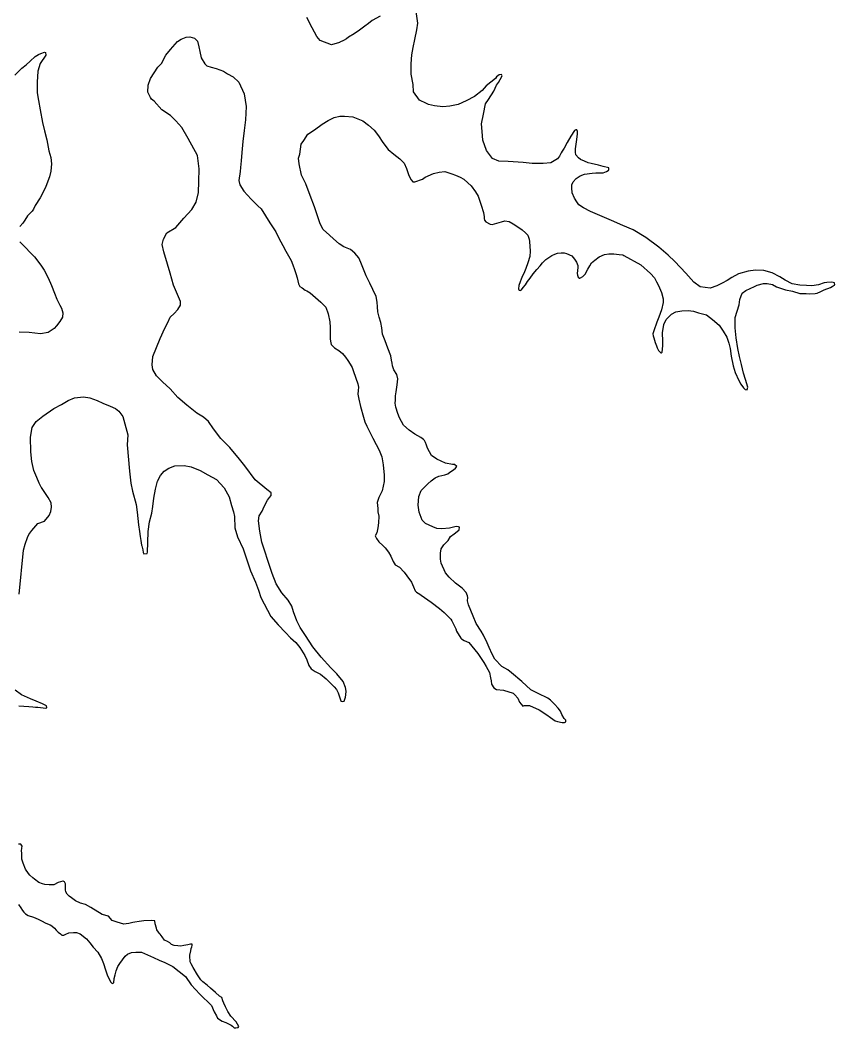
# Model space of a CAD drawing. Extents: x 31699 to 244310, y -8841 to 11474.
# Drawn here: x 146349.6 to 146653, y 1707.1 to 2082.3 of the extents above; entities that cross this region are included whole.
import ezdxf

# ---------------------------------------------------------------- set-up
doc = ezdxf.new("R2010")
doc.units = 0
doc.layers.add('R_Draft', color=7, linetype='Continuous')

msp = doc.modelspace()

# ---------------------------------------------------------------- linework, layer by layer
at = {"layer": 'R_Draft'}
for points in [[(146521.65, 2056.15), (146518.85, 2053.86), (146515.7, 2052.3), (146512.74, 2050.94), (146509.63, 2050.25), (146507.04, 2049.97), (146503.9, 2050.35), (146501.75, 2050.89), (146500.94, 2051.26), (146498.38, 2052.46), (146496.15, 2055.66), (146495.94, 2058.33), (146495.29, 2062.24), (146495.24, 2066.05), (146495.48, 2069.33), (146495.99, 2072.08), (146496.64, 2075.1), (146497.33, 2078.73), (146497.72, 2081.14), (146496.97, 2086.4)], [(146483.65, 2083.8), (146480.77, 2082.11), (146479.34, 2081.07), (146477.97, 2080.03), (146476.02, 2078.57), (146474.06, 2077.24), (146471.9, 2075.91), (146471.18, 2075.35), (146470, 2074.72), (146468.69, 2074.08), (146468.56, 2073.94), (146465.59, 2073.05), (146461.34, 2074.73), (146460.1, 2076.23), (146458.34, 2079.38), (146456.36, 2083.33)], [(146402.52, 1998.82), (146402.99, 2000.77), (146404.32, 2003.08), (146407.59, 2005.11), (146410.62, 2008.54), (146413.59, 2011.77), (146415.24, 2014.48), (146416, 2018.18), (146416.21, 2022.19), (146416.34, 2027), (146415.72, 2031.86), (146412.27, 2038.23), (146409.82, 2042.36), (146407.61, 2044.84), (146405.69, 2046.85), (146402.43, 2048.96), (146399.54, 2052.08), (146398.58, 2052.92), (146398.16, 2053.44), (146397.24, 2055.48), (146397.29, 2058.15), (146398.22, 2060.58), (146400.96, 2064.74), (146402.25, 2066.11), (146403.89, 2069.3), (146405.62, 2071.42), (146408.27, 2074.3), (146409.64, 2075.21), (146411.41, 2075.99), (146412.88, 2076.1), (146414.56, 2075.55), (146415.66, 2074.45), (146416.18, 2072.4), (146416.5, 2070.67), (146417.11, 2068.22), (146418.44, 2065.99), (146419.13, 2065.27), (146420.74, 2064.85), (146422.62, 2064.31), (146425.31, 2063.25), (146426.87, 2062.36), (146428.97, 2061.22), (146431.03, 2059.15), (146433.02, 2054.87), (146433.76, 2050.21), (146433.51, 2045.13), (146433.1, 2041.25), (146432.62, 2037.16), (146432.14, 2033.08), (146431.97, 2029.93), (146431.71, 2027.46), (146431.56, 2025.92), (146431.12, 2022.63), (146431.43, 2021.04), (146432.97, 2018.68), (146435.66, 2015.62), (146438.13, 2013.22), (146439.36, 2011.99), (146442.65, 2006.88), (146444.88, 2003.48), (146445.95, 2001.1), (146447.49, 1998.41), (146448.62, 1996.31), (146450.53, 1992.76), (146451.17, 1991.24), (146451.76, 1989.52), (146452.27, 1988), (146452.78, 1986.35), (146453.02, 1985.22), (146453.31, 1984.16), (146453.74, 1983.17), (146454.69, 1982.67), (146455.78, 1981.83), (146456.39, 1981.58), (146457.61, 1980.75), (146461.64, 1977.33), (146463.43, 1975.38), (146464.31, 1972.94), (146464.93, 1969.95), (146465.12, 1967.82), (146465.09, 1966.82), (146465.12, 1963.55), (146465.36, 1962.22), (146465.51, 1961.49), (146466.68, 1960.32), (146468.37, 1959.37), (146469.68, 1958.14), (146470.78, 1956.84), (146471.62, 1955.53), (146472.59, 1954.22), (146473.23, 1952.97), (146473.74, 1951.52), (146475.41, 1946.89), (146475.58, 1945.7), (146475.48, 1944.36), (146475.45, 1943.09), (146475.78, 1941.16), (146476.39, 1938.51), (146477.51, 1934.47), (146478.03, 1932.75), (146478.74, 1931.1)], [(146347.62, 2061.76), (146350.28, 2064.38), (146351.84, 2065.62), (146353.33, 2067.07), (146355.21, 2068.73), (146356.45, 2069.5), (146357.31, 2069.86), (146358.69, 2070.37), (146359.09, 2070.31), (146359.19, 2069.24), (146357.15, 2066.11), (146356.24, 2063.28), (146356.03, 2059.2), (146355.94, 2055.26), (146356.43, 2052.41), (146357.06, 2048.95), (146358, 2044.24), (146358.76, 2041.13), (146359.53, 2037.74), (146360.38, 2033.7), (146361.06, 2031.11), (146361.33, 2028.85), (146361.08, 2026.04), (146360.61, 2023.96), (146359.25, 2020.31), (146358.24, 2018.28), (146357.11, 2016.11), (146355.26, 2013.32), (146354.57, 2011.89), (146354.06, 2011.14), (146352.44, 2009.43), (146351.43, 2007.79), (146350.66, 2006.77), (146349.5, 2005.47)], [(146651.87, 1984.75), (146650.01, 1984.63), (146649.01, 1984.46), (146646.97, 1983.74), (146644.51, 1983.4), (146642.44, 1983.53), (146639.98, 1983.6), (146637.16, 1984.18), (146634.53, 1985.5), (146632.49, 1986.71), (146629.65, 1988.23), (146626.56, 1989.07), (146623.49, 1989.18), (146620.7, 1988.9), (146617.2, 1987.86), (146614.64, 1986.52), (146612.95, 1985.34), (146611.11, 1984.35), (146609.14, 1983.42), (146606.57, 1982.54), (146602.89, 1983.04), (146600.51, 1984.77), (146597.48, 1988.15), (146593.42, 1992.44), (146590.95, 1994.77), (146587.53, 1997.74), (146582.63, 2001.33), (146577.95, 2004.26), (146574.1, 2005.82), (146569.85, 2007.7), (146565.53, 2009.57), (146562.02, 2011.07), (146559.45, 2012.4), (146557.75, 2013.55), (146556.92, 2014.66), (146556.02, 2015.97), (146555.22, 2017.95), (146555.03, 2019.88), (146555.13, 2021.02), (146555.63, 2022.1), (146556.66, 2023.4), (146558.16, 2024.38), (146559.74, 2024.96), (146562.66, 2025.38), (146564.06, 2025.42), (146564.79, 2025.44), (146566.79, 2025.5), (146568.04, 2026), (146568.63, 2026.29), (146568.82, 2026.49), (146568.87, 2027.3), (146566.72, 2027.77), (146565.04, 2028.32), (146562.29, 2028.97), (146561.15, 2029.2), (146559.8, 2029.83), (146558.32, 2030.46), (146557.57, 2031.04), (146556.6, 2032.21), (146556.59, 2032.34), (146556.51, 2033.07), (146556.47, 2034.41), (146556.68, 2036.15), (146556.96, 2037.89), (146557.17, 2039.97), (146557.21, 2040.84), (146556.99, 2041.43), (146556.59, 2041.49), (146556.13, 2041.21), (146554.73, 2039.16), (146553.33, 2036.79), (146552.2, 2034.62), (146551.5, 2033.53), (146551.05, 2032.85), (146550.49, 2031.63), (146549.72, 2030.67), (146547.23, 2029.13), (146544.37, 2028.91), (146540.31, 2028.99), (146536.9, 2029.36), (146531.43, 2029.73), (146527.96, 2029.83), (146525.6, 2030.76), (146523.25, 2033.76), (146522, 2037.66), (146521.64, 2040.79), (146521.48, 2043.72), (146522.18, 2047.35), (146522.99, 2051.18), (146524.08, 2052.75), (146525.99, 2055.81), (146527.05, 2058.04), (146527.82, 2059.07), (146528.45, 2060.22), (146529.08, 2061.57), (146528.86, 2062.1), (146528.07, 2061.88), (146527.02, 2061.25), (146526.64, 2060.57), (146523.13, 2057.79), (146521.65, 2056.15)], [(146453.81, 2032.38), (146454.23, 2036.13), (146455.32, 2037.5), (146456.79, 2039.81), (146459.2, 2041.49), (146462.07, 2043.57), (146464.36, 2044.91), (146466.59, 2046.04), (146468.64, 2046.57), (146470.38, 2046.56), (146473.58, 2046.25), (146477.22, 2044.82), (146479.4, 2043.15), (146481.45, 2041.34), (146483.12, 2039.19), (146484.66, 2036.76), (146486.73, 2034.15), (146488.85, 2032.41), (146491.03, 2030.61), (146492.68, 2029.05), (146493.47, 2027.07), (146493.9, 2025.95), (146494.41, 2024.5), (146495.2, 2022.79), (146495.88, 2022.07), (146496.68, 2022.16), (146499.45, 2023.11), (146500.43, 2023.81), (146503.52, 2025.23), (146505.63, 2025.76), (146507.83, 2025.9), (146510.45, 2025.04), (146511.8, 2024.54), (146513.48, 2023.86), (146514.84, 2023.1), (146516.41, 2021.68), (146517.64, 2020.64), (146519.24, 2018.42), (146520.15, 2016.78), (146521.32, 2013.41), (146522.2, 2010.7), (146522.45, 2009.04), (146522.4, 2008.43), (146522.62, 2007.84), (146523.04, 2007.18), (146524.66, 2006.3), (146525.47, 2006.19), (146528.04, 2007), (146528.9, 2007.22), (146530.15, 2007.59), (146531.69, 2007.31), (146533.18, 2006.48), (146534.95, 2005.4), (146536.65, 2004.18), (146537.81, 2003.15), (146538.64, 2002.24), (146539.22, 2000.78), (146539.38, 1999.85), (146539.55, 1996.32), (146539.48, 1994.25), (146538.75, 1991.89), (146538.01, 1989.8), (146537.2, 1987.97), (146536.76, 1987.09), (146536.26, 1985.88), (146535.89, 1984.93), (146535.34, 1983.45), (146535.24, 1982.31), (146535.31, 1981.91), (146535.52, 1981.72), (146535.79, 1981.66), (146536.05, 1981.73), (146536.31, 1981.94), (146537.02, 1982.76), (146537.79, 1983.72), (146538.55, 1984.94), (146539.58, 1986.24), (146540.73, 1987.81), (146542.08, 1989.52), (146543.24, 1990.82), (146544.14, 1991.92), (146545.44, 1993.16), (146546.48, 1993.99), (146547.59, 1994.62), (146548.71, 1995.12), (146549.76, 1995.49), (146551.09, 1995.73), (146552.29, 1995.63), (146553.16, 1995.45), (146555.05, 1994.58), (146556.09, 1993.27), (146556.86, 1992.16), (146557.29, 1990.9), (146557.31, 1990.24), (146557.22, 1989.1), (146557.11, 1988.03), (146557.2, 1987.36), (146557.49, 1986.64), (146557.97, 1986.25), (146558.03, 1986.25), (146558.3, 1986.33)], [(146516.25, 1866.12), (146516.34, 1867.32), (146516.26, 1867.98), (146515.69, 1869.24), (146514.24, 1870.86), (146511.79, 1872.73), (146509.46, 1874.86), (146508.08, 1876.56), (146506.37, 1880.11), (146506.13, 1881.57), (146506.19, 1883.91), (146506.41, 1885.45), (146507.37, 1886.95), (146508.98, 1888.6), (146509.87, 1890.03), (146511.31, 1891.01), (146512.35, 1891.9), (146513.13, 1892.53), (146513.23, 1893.53), (146512.83, 1893.65), (146512.03, 1893.76), (146509.51, 1893.16), (146506.72, 1892.87), (146504.85, 1893.08), (146503.37, 1893.64), (146500.6, 1894.96), (146499.36, 1896.19), (146498.21, 1899.1), (146497.87, 1901.76), (146498.17, 1904.9), (146498.97, 1907.2), (146501.43, 1909.61), (146502.66, 1910.78), (146504.22, 1911.96), (146505.61, 1912.47), (146507.79, 1913.07), (146508.91, 1913.43), (146509.63, 1913.99), (146511.07, 1914.83), (146511.71, 1915.45), (146512.29, 1916.07), (146511.4, 1916.91), (146510.67, 1916.82), (146508.06, 1917.41), (146504.75, 1918.79), (146502.85, 1920.2), (146501.3, 1922.89), (146500.93, 1924.08), (146500.57, 1925), (146500.21, 1925.79), (146499.87, 1926.19), (146498.91, 1926.96), (146496.61, 1928.16), (146494.5, 1929.7), (146492.45, 1931.51), (146490.9, 1934.27), (146490.32, 1935.85), (146489.52, 1938.16), (146489.34, 1939.76), (146489.38, 1940.76), (146489.46, 1942.37), (146489.68, 1943.91), (146490.07, 1946.53), (146490.34, 1948.74), (146489.89, 1950.33), (146488.84, 1952.16), (146488.33, 1953.55), (146488.23, 1954.55), (146487.93, 1955.74), (146487.69, 1957.27), (146486.6, 1960.18), (146485.52, 1962.88), (146484.58, 1965.39), (146484.31, 1967.72), (146483.99, 1969.71), (146483.33, 1971.7), (146482.8, 1973.75), (146482.68, 1975.55), (146482.63, 1977.35), (146482.23, 1979.41), (146481.02, 1981.98), (146479.82, 1984.34), (146478.54, 1987.11), (146476.52, 1992.13), (146475.74, 1993.84), (146474.29, 1995.53), (146472.65, 1996.88), (146470.22, 1997.95), (146468.39, 1999.03), (146466.34, 2000.84), (146464.9, 2002.2), (146462.5, 2004.4), (146461.31, 2006.43), (146460.35, 2009.47), (146459.26, 2012.85), (146457.66, 2017.07), (146456, 2021.36), (146454.38, 2024.59), (146453.52, 2028.77), (146453.25, 2030.96), (146453.81, 2032.38)], [(146349.47, 1999.73), (146351.53, 1997.78), (146353.52, 1995.71), (146354.96, 1994.15), (146357.32, 1991.14), (146358.58, 1989.18), (146360.13, 1986.35), (146361.34, 1983.45), (146362.43, 1980.61), (146363.36, 1978.44), (146364.42, 1976.2), (146365.06, 1975.02), (146365.51, 1973.29), (146365.36, 1971.75), (146364.41, 1970.12), (146363.12, 1968.48), (146362.29, 1967.52), (146360.13, 1965.99), (146357.28, 1965.51), (146353, 1966.05), (146349.34, 1966.14)], [(146410.77, 1916.48), (146413.31, 1915.95), (146416.62, 1914.65), (146419.59, 1913.07), (146422.78, 1911.29), (146425.67, 1908.24), (146427.43, 1904.82), (146428.33, 1901.64), (146429.07, 1899.19), (146429.45, 1897.54), (146429.64, 1893.27), (146430.54, 1889.96), (146432.67, 1885.41), (146435.45, 1877.28), (146437.24, 1873.06), (146438.39, 1870.09), (146439.27, 1867.32), (146443.02, 1860.22), (146445.77, 1857.23), (146448.45, 1854.3), (146450.31, 1852.35), (146452.3, 1850.54), (146453.81, 1848.78), (146455.64, 1845.7), (146456.42, 1844.19), (146457.15, 1842.01), (146457.98, 1840.76), (146459.48, 1839.8), (146461.5, 1838.86), (146463.62, 1837.12), (146465.27, 1835.44), (146466.58, 1834.07), (146467.4, 1833.1), (146468.11, 1831.85), (146468.55, 1830.39), (146469.06, 1828.87), (146469.07, 1828.74), (146469.73, 1828.62), (146470.27, 1828.71), (146470.38, 1829.18), (146470.75, 1830.26), (146470.93, 1831.06), (146471.02, 1832.47), (146470.84, 1833.86), (146469.91, 1836.04), (146467.63, 1838.91), (146465.36, 1841.18), (146461.78, 1845.08), (146458.61, 1848.93), (146455.88, 1853.18), (146453.86, 1856.13), (146452.65, 1858.7), (146451.49, 1862.07), (146450.83, 1864.12), (146449.49, 1866.35), (146447.08, 1869.08), (146444.92, 1872.42), (146443.47, 1876.25), (146442.29, 1879.96), (146440.33, 1885.71), (146439.59, 1887.89), (146438.87, 1892.01), (146438.42, 1895.93), (146438.63, 1897.81), (146439.78, 1899.51), (146440.53, 1901.2), (146441.79, 1903.57), (146442.56, 1904.53), (146443.07, 1905.35), (146443.11, 1906.28), (146441.54, 1907.57), (146437.17, 1911.18), (146433.28, 1916.41), (146431.28, 1918.82), (146427.75, 1923.19), (146424.32, 1926.56), (146421.62, 1930.15), (146419.8, 1932.84), (146417.89, 1934.52), (146415.38, 1935.98), (146411.7, 1938.94), (146408.41, 1941.85), (146405.52, 1945.03), (146402.64, 1947.68), (146400.45, 1949.89), (146399.11, 1952.19), (146398.86, 1953.92), (146399.03, 1957.13), (146401.76, 1963.82), (146403.51, 1967.67), (146404.58, 1969.77), (146405.53, 1971.67), (146406.95, 1973.11), (146408.37, 1974.63), (146409.39, 1976.19), (146409.35, 1977.59), (146406.77, 1983.59), (146405.5, 1988.16), (146404.54, 1991.47), (146403.14, 1996.04), (146402.52, 1998.82)], [(146558.3, 1986.33), (146559.15, 1986.89), (146560.05, 1987.78), (146561, 1989.61), (146561.83, 1990.84), (146562.39, 1991.99), (146563.63, 1992.89), (146565.26, 1994.14), (146567.3, 1995), (146568.82, 1995.32), (146570.69, 1995.3), (146572.69, 1995.1), (146574.03, 1994.87), (146574.5, 1994.68), (146580.73, 1991.26), (146584.36, 1988.03), (146585.81, 1986.34), (146586.58, 1984.89), (146587.36, 1983.45), (146588.43, 1980.87), (146589.04, 1978.55), (146589.14, 1977.16), (146588.49, 1974.47), (146587.44, 1971.76), (146586.76, 1969.87), (146586.33, 1968.73), (146586.03, 1967.78), (146585.6, 1966.57), (146585.23, 1965.49), (146585.32, 1964.76), (146585.67, 1963.97), (146586.12, 1962.25), (146586.56, 1960.99), (146586.85, 1960.26), (146587.41, 1959.35), (146588.17, 1958.5), (146588.5, 1958.44), (146588.63, 1958.58), (146588.76, 1958.72), (146588.79, 1959.85), (146588.95, 1961.19), (146588.97, 1962.8), (146588.81, 1965.86), (146589.39, 1969.02), (146590.27, 1970.85), (146592.14, 1972.84), (146593.84, 1973.76), (146596.1, 1974.02), (146598.43, 1974.16), (146600.36, 1974.01), (146602.25, 1973.27), (146605.2, 1972.62), (146607.52, 1970.89), (146609.91, 1968.69), (146611.44, 1966.53), (146612.84, 1964.24), (146613.51, 1962.05), (146614.04, 1960), (146614.45, 1957.21), (146615.16, 1953.62), (146615.9, 1951.17), (146617.32, 1948.08), (146618.03, 1946.76), (146619, 1945.46), (146619.62, 1944.81), (146620.35, 1944.7), (146620.42, 1944.76), (146620.59, 1945.7), (146619.77, 1948.55), (146619.03, 1950.93), (146618.28, 1954.05), (146617.52, 1957.1), (146616.9, 1960.08), (146616.25, 1964), (146615.93, 1967.8), (146615.89, 1971.54), (146617.42, 1976.25), (146617.62, 1978.26), (146618.48, 1980.62), (146619.85, 1981.6), (146623.07, 1983.1), (146624.12, 1983.6), (146626.44, 1984.26), (146627.84, 1984.24), (146629.78, 1983.9), (146631.27, 1983), (146634.63, 1981.9), (146637.24, 1981.45), (146640, 1980.59), (146642.33, 1980.59), (146643.6, 1980.43), (146645.67, 1980.49), (146646.39, 1980.71), (146647.77, 1981.29), (146649.02, 1981.93), (146651.39, 1982.8), (146651.98, 1983.08), (146652.77, 1983.57), (146653.03, 1983.78), (146652.94, 1984.45), (146651.87, 1984.75)], [(146349.31, 1868.6), (146350.95, 1884.94), (146351.49, 1887.16), (146352.34, 1889.72), (146352.91, 1890.8), (146353.94, 1892.24), (146356.19, 1894.91), (146358.76, 1895.78), (146360.43, 1897.84), (146361.05, 1899.32), (146361.34, 1900.93), (146361.15, 1902.6), (146360.1, 1904.57), (146357.65, 1908.3), (146357.52, 1908.43), (146356.67, 1909.94), (146355.81, 1911.99), (146354.73, 1914.69), (146353.97, 1918.01), (146353.59, 1921.6), (146353.5, 1927.01), (146354.12, 1930.63), (146355.66, 1932.88), (146358.13, 1934.89), (146362.17, 1937.74), (146364.99, 1939.16), (146367.48, 1940.64), (146369.92, 1941.65), (146373.23, 1942.08), (146375.58, 1941.68), (146378.27, 1940.69), (146380.43, 1939.69), (146383.13, 1938.56), (146385.09, 1937.69), (146386.38, 1936.66), (146387.91, 1934.77), (146389.78, 1927.94), (146389.49, 1924.13), (146390.31, 1914.41), (146390.91, 1909.88), (146391.47, 1906.9), (146392.81, 1902), (146393.23, 1899.07), (146393.77, 1894.41), (146394.05, 1891.88), (146394.3, 1890.09), (146394.54, 1888.56), (146394.86, 1886.83), (146394.94, 1886.57), (146395.16, 1885.64), (146395.32, 1885.05), (146395.48, 1884.12), (146395.69, 1883.59), (146396.95, 1883.76), (146397.07, 1884.23), (146397.17, 1887.77), (146397.31, 1891.91), (146397.87, 1895.47), (146398.7, 1898.77), (146399.1, 1901.25), (146399.47, 1904.33), (146400.1, 1907.69), (146400.81, 1910.71), (146401.88, 1912.75), (146403.3, 1914.39), (146405.07, 1915.51), (146407.24, 1916.38), (146410.77, 1916.48)], [(146478.74, 1931.1), (146479.59, 1929.39), (146481, 1926.7), (146482.28, 1924.26), (146483.34, 1922.16), (146484.12, 1920.38), (146484.28, 1919.72), (146484.83, 1916.73), (146485.21, 1912.93), (146485.22, 1910.53), (146484.45, 1907.04), (146483.26, 1904.53), (146482.65, 1902.71), (146482.85, 1900.45), (146482.89, 1899.25), (146483.2, 1897.59), (146483.14, 1895.18), (146482.8, 1893.24), (146482.64, 1892.03), (146482.45, 1891.42), (146481.89, 1890.34), (146482.32, 1889.28), (146483.22, 1888.04), (146484.73, 1886.68), (146485.55, 1885.84), (146486.8, 1884.21), (146487.64, 1882.76), (146488.5, 1880.79), (146489.34, 1879.47), (146490.9, 1878.59), (146492.62, 1876.77), (146493.59, 1875.39), (146495.32, 1873.04), (146496.11, 1871.33), (146496.69, 1869.81), (146497.23, 1869.29), (146498.46, 1868.53), (146499, 1868.21), (146500.22, 1867.31), (146502.67, 1865.65), (146505.81, 1863.27), (146507.58, 1861.79), (146510.05, 1859.32), (146510.41, 1858.67), (146511.9, 1855.64), (146512.12, 1854.84), (146513.73, 1852.15), (146513.94, 1851.96), (146514.95, 1851.32), (146516.78, 1850.58), (146520.03, 1846.47), (146521.28, 1844.7), (146522.32, 1843.19), (146523.24, 1841.62), (146524.37, 1839.38), (146524.83, 1837.39), (146525.06, 1836.27), (146525.23, 1835.07), (146526.07, 1833.76), (146527.02, 1833.05), (146529.69, 1832.8), (146533.26, 1831.7), (146534.35, 1830.66), (146534.43, 1830.4), (146534.98, 1829.82), (146535.56, 1828.36), (146536.8, 1826.86), (146537.33, 1827.08), (146539.26, 1827.14), (146542.97, 1825.58), (146545.75, 1823.66), (146547.18, 1822.7), (146548.82, 1821.48), (146549.76, 1821.24), (146551.5, 1820.82), (146552.37, 1820.78), (146552.83, 1821.06), (146552.87, 1821.66), (146552.25, 1822.31), (146551.41, 1823.82), (146550.84, 1825.08), (146550.01, 1826.12), (146548.63, 1827.68), (146547.12, 1829.11), (146546.1, 1829.88), (146542.59, 1831.58), (146539.81, 1833.03), (146536.52, 1836.07), (146532.63, 1839.36), (146531.2, 1840.39), (146529.03, 1841.66), (146526.42, 1844.45), (146525.36, 1846.29), (146524.29, 1848.79), (146523.57, 1850.51), (146522.16, 1853.27), (146521.31, 1854.85), (146519.43, 1857.73), (146518.28, 1860.43), (146516.56, 1864.66), (146516.25, 1866.12)], [(146349.21, 1827.07), (146351.02, 1826.92), (146352.82, 1826.78), (146354.36, 1826.62), (146355.36, 1826.52), (146356.29, 1826.48), (146359.23, 1826.16), (146359.3, 1826.17), (146359.62, 1826.44), (146359.47, 1826.97), (146357.98, 1827.8), (146355.63, 1828.73), (146353.53, 1829.67), (146350.16, 1831.17), (146347.78, 1832.84)], [(146413.36, 1730.96), (146413, 1731.68), (146412.98, 1732.35), (146412.82, 1733.34), (146412.8, 1734.14), (146413.21, 1735.76), (146413.39, 1736.63), (146413.63, 1737.31), (146413.69, 1737.78), (146413.67, 1738.24), (146413.07, 1738.23), (146412.08, 1738.06), (146410.62, 1737.75), (146409.5, 1737.59), (146408.36, 1737.62), (146407.03, 1737.78), (146406.01, 1738.22), (146405.33, 1738.8), (146404.52, 1739.24), (146403.44, 1739.81), (146402.47, 1741.05), (146402.19, 1741.51), (146401.77, 1742.03), (146401.43, 1742.42), (146401.15, 1742.75), (146400.59, 1743.6), (146400.37, 1744.26), (146399.93, 1745.85), (146399.83, 1746.91), (146398.55, 1747.14), (146395.69, 1746.99), (146393.91, 1746.67), (146392.38, 1746.43), (146391.65, 1746.34), (146390.06, 1746.03), (146389.07, 1745.8), (146388.21, 1745.7), (146385.72, 1746.43), (146383.97, 1747.05), (146382.52, 1748.67), (146380.17, 1749.27), (146375.96, 1751.89), (146373.93, 1753.03), (146372.12, 1753.57), (146370.23, 1754.45), (146368.73, 1755.48), (146367.84, 1756.19), (146367.16, 1756.9), (146366.66, 1757.82), (146366.58, 1758.48), (146366.54, 1759.62), (146366.51, 1760.75), (146366.22, 1761.55), (146365.68, 1761.8), (146365.54, 1761.79), (146363.83, 1761.21), (146362.19, 1760.42), (146360.39, 1760.37), (146358.85, 1760.53), (146357.98, 1760.77), (146356.63, 1761.26), (146355, 1762.48), (146354.39, 1762.93), (146353.22, 1763.97), (146352.8, 1764.62), (146351.69, 1766.26), (146350.76, 1768.5), (146350.32, 1769.89), (146350.28, 1771.22), (146350.25, 1772.22), (146350.16, 1773.02), (146350.33, 1774.03), (146350.37, 1774.76), (146349.95, 1775.55), (146349.02, 1775.46)], [(146349.08, 1753.09), (146349.85, 1751.85), (146350.55, 1750.87), (146351.04, 1750.21), (146351.65, 1749.57), (146352.61, 1748.93), (146354.56, 1748.32), (146356.31, 1747.63), (146357.59, 1746.94), (146359.22, 1746.05), (146360.77, 1745.49), (146361.45, 1745.11), (146362.4, 1744.21), (146363.09, 1743.49), (146363.85, 1742.78), (146364.73, 1742.07), (146365.21, 1741.62), (146365.88, 1741.64), (146366.6, 1742.06), (146367.72, 1742.5), (146369.51, 1742.68), (146370.58, 1742.58), (146371.99, 1742.09), (146374.31, 1740.29), (146375.62, 1738.72), (146376.8, 1737.16), (146378.52, 1735.27), (146379.99, 1732.98), (146380.65, 1731.06), (146381.39, 1728.68), (146382.04, 1726.83), (146382.68, 1725.51), (146383.45, 1724.13), (146383.93, 1723.68), (146384.59, 1723.83), (146384.68, 1725.5), (146384.97, 1726.85), (146385.39, 1728.33), (146386.08, 1729.95), (146386.78, 1731.04), (146388.76, 1733.77), (146389.67, 1734.6), (146391.12, 1735.17), (146392.78, 1735.29), (146394.84, 1735.28), (146399.36, 1733.35), (146401.46, 1732.34), (146403.49, 1731.4), (146406.46, 1730.02), (146411.23, 1726.29), (146413.39, 1723.15), (146416.56, 1719.63), (146420.88, 1715.42), (146421.88, 1713.12), (146422.73, 1711.61), (146423.15, 1710.75), (146424.92, 1709.6), (146426.26, 1709.11), (146428.23, 1708.1), (146428.7, 1707.78), (146428.98, 1707.52), (146429.39, 1707.13), (146429.92, 1707.14), (146430.85, 1707.3), (146431.04, 1707.64), (146430.12, 1709.35), (146428.06, 1711.43), (146427.01, 1713.2), (146426.09, 1714.91), (146425.45, 1716.36), (146425.16, 1717.15), (146424.72, 1718.41), (146423.91, 1718.98), (146422.4, 1720.34), (146420.56, 1721.89), (146419.26, 1722.99), (146417.69, 1724.27), (146416.93, 1725.05), (146415.68, 1726.89), (146414.06, 1729.64), (146413.36, 1730.96)]]:
    msp.add_lwpolyline(points, dxfattribs=at)

doc.saveas('drawing.dxf')
